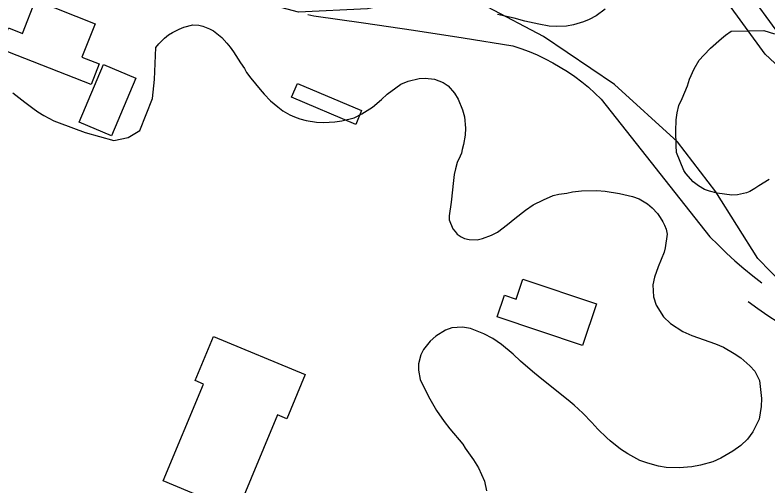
# Model space of a CAD drawing. Extents: x 3297735 to 3335592, y 670436 to 695807.
# Drawn here: x 3316710.7 to 3317201.7, y 693537 to 693844.1 of the extents above; entities that cross this region are included whole.
import ezdxf

# ---------------------------------------------------------------- set-up
doc = ezdxf.new("R2010")
doc.units = 0
for name, color, linetype in [('V-BLDG-OTLN', 7, 'Continuous'), ('V-RIVR-EDGE', 7, 'Continuous'), ('V-ROAD-CNTR', 7, 'Continuous'), ('V-SITE-VEGE', 7, 'Continuous')]:
    doc.layers.add(name, color=color, linetype=linetype)

msp = doc.modelspace()

# ---------------------------------------------------------------- linework, layer by layer
at = {"layer": 'V-BLDG-OTLN'}
for points in [[(3316760.27, 693798.73), (3316701.05, 693821.99), (3316706.45, 693835.76), (3316715.65, 693832.15), (3316724.12, 693853.73), (3316762.94, 693838.48), (3316754.34, 693816.59), (3316765.55, 693812.19)], [(3316789.5, 693802.94), (3316773.56, 693765.41), (3316752.55, 693774.33), (3316768.49, 693811.87)], [(3316894.8, 693799.54), (3316936.68, 693781.75), (3316932.84, 693772.7), (3316890.96, 693790.5)], [(3317080.69, 693628.66), (3317025.1, 693647.31), (3317029.81, 693661.33), (3317037.41, 693658.79), (3317041.81, 693671.91), (3317089.8, 693655.81)], [(3316807.4, 693540.22), (3316833.69, 693603.42), (3316828.16, 693605.72), (3316840.14, 693634.54), (3316899.95, 693609.66), (3316887.92, 693580.74), (3316881.82, 693583.28), (3316855.57, 693520.18)]]:
    msp.add_lwpolyline(points, close=True, dxfattribs=at)
at = {"layer": 'V-RIVR-EDGE'}
msp.add_spline([(3319555.14, 694014.55), (3319548.52, 694002.76), (3319539.36, 693985.79), (3319509.78, 693923.27), (3319496.46, 693903), (3319479.41, 693878.17), (3319464.01, 693854.58), (3319445.27, 693818.98), (3319424.44, 693775.51), (3319406.53, 693740.74), (3319395.69, 693713), (3319386.52, 693693.13), (3319372.79, 693671.61), (3319340.34, 693621.53), (3319316.61, 693580.14), (3319295.79, 693542.89), (3319282.06, 693520.96), (3319271.65, 693502.33), (3319267.89, 693489.49), (3319259.98, 693475.83), (3319250.42, 693465.08), (3319246.25, 693454.32), (3319237.93, 693442.32), (3319231.68, 693428.65), (3319225.43, 693414.99), (3319219.61, 693410.03), (3319205.47, 693391.42), (3319185.09, 693363.28), (3319164.7, 693327.69), (3319143.08, 693301.21), (3319109.39, 693253.21), (3319083.6, 693218.46), (3319061.14, 693187.85), (3319039.52, 693157.64), (3319018.29, 693123.29), (3318994.59, 693091.02), (3318949.68, 693031.86), (3318931.37, 693004.55), (3318913.08, 692981.38), (3318902.25, 692962.76), (3318892.68, 692944.55), (3318876.03, 692916.4), (3318861.86, 692887.84), (3318841.46, 692848.51), (3318822.29, 692807.53), (3318806.46, 692774.41), (3318803.1, 692758.66), (3318804.31, 692744.98), (3318808.02, 692734.61), (3318808.84, 692730.46), (3318817.11, 692725.47), (3318826.63, 692719.23), (3318832.83, 692713), (3318835.72, 692705.53), (3318835.27, 692692.27), (3318829.85, 692681.5), (3318819.88, 692669.09), (3318809.47, 692651.3), (3318783.24, 692602.87), (3318768.67, 692580.52), (3318760.79, 692575.98), (3318753.73, 692573.1), (3318747.11, 692573.94), (3318739.24, 692579.76), (3318735.53, 692585.58), (3318730.56, 692588.49), (3318721.44, 692588.1), (3318700.27, 692573.64), (3318679.48, 692549.66), (3318660.76, 692522.35), (3318646.6, 692493.37), (3318637.03, 692477.64), (3318624.96, 692456.95), (3318607.08, 692434.19), (3318599.98, 692413.49), (3318583.3, 692372.49), (3318565.82, 692342.28), (3318547.09, 692313.73), (3318534.2, 692295.52), (3318512.56, 692258.69), (3318488.02, 692224.76), (3318446.4, 692155.23), (3318418.11, 692112.61), (3318397.31, 692084.47), (3318386.91, 692066.68), (3318376.5, 692048.05), (3318354.44, 692011.22), (3318333.22, 691976.45), (3318316.13, 691940.02), (3318301.57, 691917.67), (3318275.38, 691884.99), (3318265.81, 691873), (3318250.82, 691844.85), (3318236.64, 691808.41), (3318222.07, 691781.09), (3318194.96, 691714.01), (3318179.96, 691684.2), (3318162.07, 691654.82), (3318140.84, 691619.64), (3318130.44, 691603.92), (3318120.89, 691595.24), (3318105.09, 691577.87), (3318090.12, 691558.42), (3318067.68, 691532.37), (3318043.56, 691501.75), (3318020.26, 691465.75), (3317998.21, 691433.06), (3317973.66, 691392.92), (3317962.42, 691371.81), (3317929.95, 691315.1), (3317907.9, 691282.41), (3317889.2, 691263.39), (3317870.48, 691238.16), (3317844.7, 691202.99), (3317833.05, 691186.02), (3317808.09, 691148.78), (3317780.64, 691109.47), (3317756.1, 691076.38), (3317731.98, 691045.35), (3317684.57, 690978.73), (3317668.76, 690954.73), (3317646.3, 690922.04), (3317635.48, 690907.15), (3317629.25, 690900.53), (3317620.1, 690889.36), (3317608.46, 690874.47), (3317601.4, 690867.03), (3317592.67, 690860.42), (3317585.59, 690845.93), (3317576.86, 690836), (3317565.64, 690821.11), (3317549.42, 690801.25), (3317522.4, 690767.75), (3317502.45, 690745), (3317489.97, 690727.62), (3317482.47, 690713.55), (3317479.54, 690701.12), (3317475.78, 690689.94), (3317474.94, 690683.31), (3317467.87, 690674.21), (3317451.65, 690653.94), (3317427.54, 690622.91), (3317406.33, 690593.95), (3317381.8, 690564.58), (3317328.18, 690504.62), (3317308.23, 690483.11), (3317290.78, 690466.16), (3317272.5, 690446.31), (3317248.81, 690422.74), (3317230.94, 690402.48), (3317202.23, 690356.54), (3317170.21, 690314.34), (3317129.47, 690266.36), (3317099.12, 690227.48), (3317085.82, 690212.59), (3317074.19, 690204.33), (3317063.38, 690189.85), (3317045.08, 690163.78), (3317020.95, 690128.61), (3316996.82, 690093.85), (3316970.63, 690059.1), (3316926.98, 690008.23), (3316891.65, 689970.6), (3316861.71, 689930.05), (3316828.03, 689887.86), (3316809.31, 689860.13), (3316797.25, 689841.93), (3316783.53, 689825.38), (3316737.37, 689762.08), (3316714.9, 689728.98), (3316681.64, 689687.61), (3316661.69, 689665.69), (3316647.97, 689646.66), (3316619.68, 689606.11), (3316602.63, 689581.28), (3316583.49, 689551.9), (3316563.93, 689519.62), (3316547.71, 689499.35), (3316541.89, 689491.9), (3316538.57, 689488.6), (3316532.31, 689474.1), (3316523.16, 689461.28), (3316509.03, 689445.15), (3316500.29, 689431.49), (3316493.22, 689419.9), (3316485.73, 689407.9), (3316486.11, 689397.12), (3316486.48, 689375.57), (3316487.29, 689371.01), (3316491.44, 689370.17), (3316493.5, 689366.43), (3316494.29, 689352.75), (3316496.75, 689341.56), (3316502.54, 689336.57), (3316504.2, 689334.08), (3316504.18, 689328.69), (3316501.27, 689325.8), (3316488.83, 689321.27), (3316487.17, 689319.61), (3316487.16, 689316.71), (3316492.96, 689316.7), (3316502.08, 689318.33), (3316508.3, 689318.32), (3316513.27, 689314.99), (3316516.58, 689314.98), (3316524.87, 689314.55), (3316535.62, 689303.33), (3316544.71, 689293.36), (3316545.54, 689290.04), (3316543.46, 689287.97), (3316525.66, 689296.72), (3316509.92, 689304.22), (3316502.06, 689307.14), (3316490.45, 689308.41), (3316482.58, 689308.02), (3316478.02, 689308.03), (3316473.47, 689311.77), (3316449.46, 689323.85), (3316424.59, 689324.74), (3316401.79, 689323.14), (3316381.47, 689318.22), (3316366.54, 689316.18), (3316352.85, 689311.24), (3316334.16, 689295.54), (3316302.2, 689277.79), (3316275.21, 689257.14), (3316266.49, 689249.28), (3316249.02, 689224.04), (3316230.28, 689191.76), (3316217.78, 689162.78), (3316200.69, 689125.93), (3316182.37, 689092.82), (3316162.8, 689054.73), (3316141.17, 689024.94), (3316114.57, 688996.41), (3316081.77, 688971.62), (3316036.89, 688926.14), (3316007.39, 688897.61), (3315987.04, 688880.67), (3315970.01, 688865.79), (3315959.63, 688858.77), (3315957.13, 688852.14), (3315955.46, 688848.42), (3315953.91, 688835.53)], degree=3, dxfattribs=at)
at = {"layer": 'V-ROAD-CNTR'}
for points in [[(3317393.64, 693747.15), (3317334.11, 693772.01), (3317297.12, 693782.77), (3317245.49, 693796.69), (3317211.22, 693828.6), (3317185.74, 693863.51), (3317152.88, 693897.46), (3317116.86, 693922.1), (3317074.16, 693922.87), (3317028.66, 693912.77), (3316970.68, 693910.99), (3316916.9, 693930.38), (3316887.56, 693977.41), (3316881.38, 693987.51)], [(3317387.86, 693733.31), (3317329.11, 693757.85), (3317293.07, 693768.32), (3317238, 693783.17), (3317199.95, 693818.59), (3317174.24, 693853.83), (3317143.16, 693885.94), (3317112.1, 693907.18), (3317075.67, 693907.84), (3317030.53, 693897.82), (3316968.29, 693895.91), (3316906.92, 693918.03), (3316874.8, 693969.53), (3316868.59, 693979.69)], [(3317281.63, 693623.89), (3317212.04, 693667.86), (3317195.17, 693685.31), (3317167.72, 693728.77), (3317142.77, 693761.36), (3317101.59, 693798.78), (3317055.27, 693830.11), (3317019.03, 693849.3), (3316969.21, 693853.99), (3316940.52, 693848.26), (3316895.61, 693845.9), (3316866.07, 693854.13), (3316750.45, 693894.48)], [(3316901.56, 693844.46), (3316905.5, 693843.64), (3316937.98, 693839.06), (3316970.44, 693834.26), (3317002.86, 693829.24), (3317035.25, 693823.99), (3317040.64, 693822.24), (3317045.95, 693820.26), (3317051.17, 693818.07), (3317056.3, 693815.66), (3317061.33, 693813.05), (3317066.25, 693810.23), (3317071.05, 693807.22), (3317075.71, 693804), (3317080.25, 693800.6), (3317084.64, 693797.02), (3317088.88, 693793.26), (3317092.96, 693789.33), (3317163.85, 693699.52), (3317169.16, 693694.13), (3317174.61, 693688.89), (3317180.19, 693683.79), (3317185.91, 693678.84), (3317191.75, 693674.05), (3317197.72, 693669.41)], [(3317188.84, 693657.32), (3317195.09, 693652.73), (3317201.62, 693648.19), (3317208.27, 693643.82), (3317215.04, 693639.62), (3317221.91, 693635.62), (3317228.88, 693631.79), (3317236.42, 693627.91), (3317245.3, 693624.38), (3317253.74, 693621.25), (3317262.26, 693618.32), (3317270.84, 693615.6), (3317274.18, 693614.62)]]:
    msp.add_lwpolyline(points, dxfattribs=at)
at = {"layer": 'V-SITE-VEGE'}
for p, q in [((3317095.63, 693847.92), (3317089.6, 693843.63)), ((3317036.25, 693842.05), (3317025.42, 693844.45)), ((3317043.1, 693840.22), (3317036.25, 693842.05)), ((3317052.26, 693838.11), (3317043.1, 693840.22)), ((3317085.01, 693841.2), (3317081.4, 693839.62)), ((3317089.6, 693843.63), (3317085.01, 693841.2)), ((3316817.77, 693834.96), (3316820.73, 693836.31)), ((3316820.73, 693836.31), (3316826.7, 693837.74)), ((3316826.7, 693837.74), (3316830.55, 693837.61)), ((3316830.55, 693837.61), (3316833.14, 693836.82)), ((3316833.14, 693836.82), (3316837.46, 693835.21)), ((3316837.46, 693835.21), (3316840.07, 693833.77)), ((3317059.09, 693836.78), (3317052.26, 693838.11)), ((3317063.57, 693836.56), (3317059.09, 693836.78)), ((3317070.36, 693836.88), (3317063.57, 693836.56)), ((3317074.82, 693837.65), (3317070.36, 693836.88)), ((3317081.4, 693839.62), (3317074.82, 693837.65)), ((3316808.06, 693828.95), (3316810.79, 693831.16)), ((3316810.79, 693831.16), (3316813.32, 693832.71)), ((3316813.32, 693832.71), (3316817.77, 693834.96)), ((3316840.07, 693833.77), (3316843.34, 693831.28)), ((3316843.34, 693831.28), (3316845.52, 693829.4)), ((3316802.41, 693823.03), (3316804.5, 693825.44)), ((3316804.5, 693825.44), (3316808.06, 693828.95)), ((3316845.52, 693829.4), (3316848.82, 693825.84)), ((3316848.82, 693825.84), (3316851.02, 693823.1)), ((3316801.58, 693802.1), (3316802.41, 693823.03)), ((3316851.02, 693823.1), (3316853.23, 693820.16)), ((3316853.23, 693820.16), (3316857.68, 693812.98)), ((3316857.68, 693812.98), (3316860.34, 693809.19)), ((3316860.34, 693809.19), (3316861.69, 693806.65)), ((3316861.69, 693806.65), (3316864.56, 693802.86)), ((3316800.37, 693789.65), (3316801.58, 693802.1)), ((3316864.56, 693802.86), (3316870.51, 693795.51)), ((3316962.3, 693798.95), (3316966.96, 693800.99)), ((3316966.96, 693800.99), (3316974.2, 693802.65)), ((3316974.2, 693802.65), (3316978.26, 693802.96)), ((3316978.26, 693802.96), (3316984.28, 693802.24)), ((3316984.28, 693802.24), (3316989.9, 693800.02)), ((3316953.46, 693792.53), (3316958.92, 693796.73)), ((3316958.92, 693796.73), (3316962.3, 693798.95)), ((3316989.9, 693800.02), (3316993.16, 693797.96)), ((3316993.16, 693797.96), (3316997.34, 693793.13)), ((3316709.32, 693793.44), (3316717.17, 693787.2)), ((3316870.51, 693795.51), (3316873.15, 693792.57)), ((3316873.15, 693792.57), (3316877.32, 693788.17)), ((3316949.68, 693789.01), (3316953.46, 693792.53)), ((3316997.34, 693793.13), (3316999.57, 693789.33)), ((3316717.17, 693787.2), (3316722.4, 693783.47)), ((3316792.08, 693768.9), (3316800.37, 693789.65)), ((3316877.32, 693788.17), (3316882.13, 693784.22)), ((3316943.81, 693783.95), (3316949.68, 693789.01)), ((3316999.57, 693789.33), (3317002.52, 693782.33)), ((3316722.4, 693783.47), (3316725.46, 693780.97)), ((3316882.13, 693784.22), (3316885.4, 693781.72)), ((3316885.4, 693781.72), (3316889.96, 693779.05)), ((3316936.84, 693779.72), (3316943.81, 693783.95)), ((3317002.52, 693782.33), (3317003.91, 693777.65)), ((3316725.46, 693780.97), (3316729.58, 693778.5)), ((3316729.58, 693778.5), (3316736.09, 693775.01)), ((3316889.96, 693779.05), (3316892.99, 693777.62)), ((3316892.99, 693777.62), (3316896.44, 693776.42)), ((3316896.44, 693776.42), (3316900.54, 693775.44)), ((3316923.89, 693775.13), (3316931.76, 693777.03)), ((3316931.76, 693777.03), (3316936.84, 693779.72)), ((3317003.91, 693777.65), (3317004.51, 693770.39)), ((3316736.09, 693775.01), (3316739.54, 693773.81)), ((3316739.54, 693773.81), (3316756.35, 693767.42)), ((3316900.54, 693775.44), (3316907.2, 693774.31)), ((3316907.2, 693774.31), (3316911.92, 693773.99)), ((3316911.92, 693773.99), (3316919.19, 693774.38)), ((3316919.19, 693774.38), (3316923.89, 693775.13)), ((3316756.35, 693767.42), (3316775.11, 693762.29)), ((3316784.48, 693764.22), (3316792.08, 693768.9)), ((3317004.51, 693770.39), (3317004.19, 693765.67)), ((3316775.11, 693762.29), (3316784.48, 693764.22)), ((3317004.19, 693765.67), (3317003.26, 693759.65)), ((3317003.26, 693759.65), (3317002.27, 693756.41)), ((3317000.87, 693752.1), (3316999.04, 693747.99)), ((3317001.9, 693754.05), (3317000.87, 693752.1)), ((3317002.27, 693756.41), (3317001.9, 693754.05)), ((3316999.04, 693747.99), (3316997.85, 693743.89)), ((3316997.85, 693743.89), (3316997.09, 693740.02)), ((3316997.09, 693740.02), (3316996.53, 693736.15)), ((3316996.53, 693736.15), (3316995.15, 693721.98)), ((3317061.65, 693726.33), (3317065.27, 693727.27)), ((3317065.27, 693727.27), (3317070.6, 693728.04)), ((3317070.6, 693728.04), (3317074.22, 693728.76)), ((3317074.22, 693728.76), (3317080.2, 693729.55)), ((3317080.2, 693729.55), (3317090.05, 693729.57)), ((3317090.05, 693729.57), (3317095.63, 693729.27)), ((3317095.63, 693729.27), (3317104.87, 693727.77)), ((3317104.87, 693727.77), (3317113.27, 693725.82)), ((3317048.52, 693720.24), (3317055.29, 693723.61)), ((3317055.29, 693723.61), (3317061.65, 693726.33)), ((3317113.27, 693725.82), (3317117.8, 693724.22)), ((3317117.8, 693724.22), (3317123.23, 693720.92)), ((3316995.15, 693721.98), (3316993.86, 693713.17)), ((3317043.67, 693716.91), (3317048.52, 693720.24)), ((3317123.23, 693720.92), (3317126.29, 693718.42)), ((3317126.29, 693718.42), (3317129.59, 693714.64)), ((3316993.86, 693713.17), (3316993.71, 693710.6)), ((3317036.52, 693711.39), (3317043.67, 693716.91)), ((3317129.59, 693714.64), (3317131.36, 693712.12)), ((3316993.71, 693710.6), (3316996.2, 693704.66)), ((3317025.37, 693702.57), (3317031.9, 693707.43)), ((3317031.9, 693707.43), (3317036.52, 693711.39)), ((3317131.36, 693712.12), (3317133.15, 693709.16)), ((3317133.15, 693709.16), (3317134.27, 693707.05)), ((3316996.2, 693704.66), (3316997.74, 693702.99)), ((3316997.74, 693702.99), (3316999.07, 693701.09)), ((3317021.35, 693700.54), (3317025.37, 693702.57)), ((3317134.27, 693707.05), (3317135.4, 693704.5)), ((3317135.4, 693704.5), (3317135.9, 693701.09)), ((3316999.07, 693701.09), (3317001.68, 693699.44)), ((3317001.68, 693699.44), (3317003.84, 693698.42)), ((3317003.84, 693698.42), (3317006.86, 693697.63)), ((3317006.86, 693697.63), (3317012, 693697.54)), ((3317012, 693697.54), (3317015.62, 693698.27)), ((3317015.62, 693698.27), (3317021.35, 693700.54)), ((3317135.9, 693701.09), (3317134.61, 693692.28)), ((3317134.03, 693689.48), (3317130.19, 693679.97)), ((3317134.61, 693692.28), (3317134.03, 693689.48)), ((3317130.19, 693679.97), (3317127.78, 693673.06)), ((3317127.78, 693673.06), (3317126.61, 693668.11)), ((3317126.61, 693668.11), (3317127.01, 693660.41)), ((3317127.01, 693660.41), (3317128.85, 693654.88)), ((3317128.85, 693654.88), (3317133.52, 693647.28)), ((3317133.52, 693647.28), (3317138.13, 693642.89)), ((3316995.57, 693640.19), (3316991.33, 693638.6)), ((3317002.42, 693640.57), (3316995.57, 693640.19)), ((3317007.79, 693639.62), (3317002.42, 693640.57)), ((3317016.44, 693636.19), (3317007.79, 693639.62)), ((3317138.13, 693642.89), (3317146.17, 693637.73)), ((3316985.21, 693634.6), (3316981.43, 693631.3)), ((3316991.33, 693638.6), (3316985.21, 693634.6)), ((3317022.29, 693633.11), (3317016.44, 693636.19)), ((3317146.17, 693637.73), (3317152.01, 693635.08)), ((3317152.01, 693635.08), (3317167.56, 693629.67)), ((3316981.43, 693631.3), (3316977.06, 693626.05)), ((3317027.95, 693629.18), (3317022.29, 693633.11)), ((3317035.59, 693622.93), (3317027.95, 693629.18)), ((3317167.56, 693629.67), (3317172.75, 693627.43)), ((3316977.06, 693626.05), (3316975.43, 693622.38)), ((3317172.75, 693627.43), (3317179.7, 693623.31)), ((3316975.43, 693622.38), (3316973.86, 693616.56)), ((3317040.41, 693618.33), (3317035.59, 693622.93)), ((3317179.7, 693623.31), (3317184.05, 693620.42)), ((3317184.05, 693620.42), (3317189.95, 693615.41)), ((3316973.86, 693616.56), (3316973.74, 693612.49)), ((3317048.06, 693611.66), (3317040.41, 693618.33)), ((3317189.95, 693615.41), (3317193.03, 693611.85)), ((3316973.74, 693612.49), (3316974.95, 693606.31)), ((3317053.09, 693607.49), (3317048.06, 693611.66)), ((3317193.03, 693611.85), (3317196.17, 693605.71)), ((3316974.95, 693606.31), (3316980.35, 693595.3)), ((3317071.41, 693592.93), (3317053.09, 693607.49)), ((3317196.17, 693605.71), (3317197.52, 693593.97)), ((3316980.35, 693595.3), (3316985.49, 693586.21)), ((3317075.35, 693589.6), (3317071.41, 693592.93)), ((3317081.04, 693584.38), (3317075.35, 693589.6)), ((3317197.52, 693593.97), (3317197.21, 693588.82)), ((3316985.49, 693586.21), (3316990.58, 693579.05)), ((3317197.21, 693588.82), (3317195.91, 693580.44)), ((3317086.75, 693578.31), (3317081.04, 693584.38)), ((3317195.91, 693580.44), (3317191.82, 693572.2)), ((3316990.58, 693579.05), (3316994.34, 693574.21)), ((3317090.7, 693573.9), (3317086.75, 693578.31)), ((3316994.34, 693574.21), (3317002.71, 693564.13)), ((3317096.62, 693568.26), (3317090.7, 693573.9)), ((3317191.82, 693572.2), (3317188.29, 693567.41)), ((3317098.8, 693566.38), (3317096.62, 693568.26)), ((3317105.57, 693560.97), (3317098.8, 693566.38)), ((3317188.29, 693567.41), (3317184.11, 693563.24)), ((3317002.71, 693564.13), (3317004.27, 693561.59)), ((3317004.27, 693561.59), (3317009.58, 693554.01)), ((3317110.35, 693557.87), (3317105.57, 693560.97)), ((3317184.11, 693563.24), (3317178.84, 693559.69)), ((3317118.16, 693553.56), (3317110.35, 693557.87)), ((3317178.84, 693559.69), (3317171.02, 693555.01)), ((3317009.58, 693554.01), (3317012.92, 693548.74)), ((3317123.35, 693551.75), (3317118.16, 693553.56)), ((3317130.25, 693549.77), (3317123.35, 693551.75)), ((3317157.64, 693550.42), (3317152.1, 693549.43)), ((3317165.72, 693552.75), (3317157.64, 693550.42)), ((3317171.02, 693555.01), (3317165.72, 693552.75)), ((3317012.92, 693548.74), (3317016.77, 693540.05)), ((3317135.4, 693549.04), (3317130.25, 693549.77)), ((3317143.76, 693548.8), (3317135.4, 693549.04)), ((3317152.1, 693549.43), (3317143.76, 693548.8)), ((3317016.77, 693540.05), (3317018.2, 693533.87))]:
    msp.add_line(p, q, dxfattribs=at)
msp.add_lwpolyline([(3317202.46, 693736.75), (3317195.73, 693732.75), (3317193.21, 693730.99), (3317189.85, 693728.99), (3317187.74, 693728.09), (3317181.8, 693726.88), (3317178.19, 693726.59), (3317168.57, 693727.85), (3317163.63, 693729.23), (3317160.41, 693730.43), (3317156.31, 693732.68), (3317152.83, 693735.37), (3317148.23, 693740.8), (3317146.91, 693742.69), (3317142.15, 693754.51), (3317141.83, 693758.98), (3317141.62, 693768.35), (3317141.87, 693775.82), (3317142.4, 693780.31), (3317143.57, 693785.02), (3317145.8, 693789.77), (3317149.23, 693797.94), (3317150.62, 693802.24), (3317153.66, 693809.13), (3317156.94, 693814.75), (3317159.85, 693818.02), (3317164.21, 693822.59), (3317171.32, 693828.73), (3317174.04, 693830.92), (3317177.6, 693833.56), (3317199.11, 693834.07), (3317205.98, 693831.88)], dxfattribs=at)

doc.saveas('drawing.dxf')
